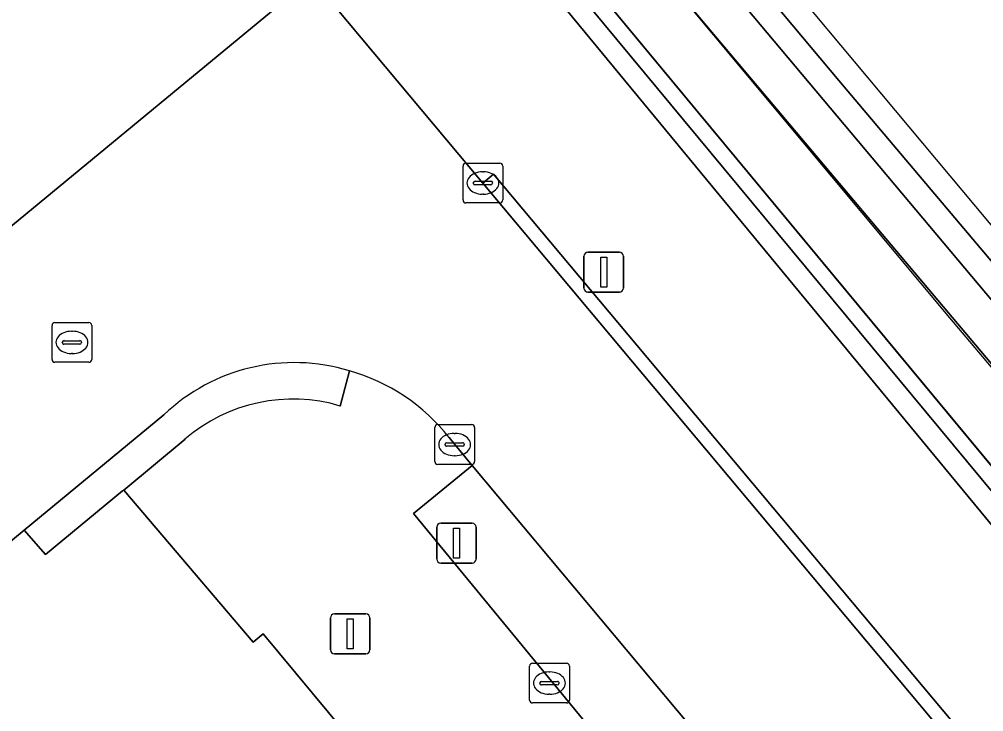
# Model space of a CAD drawing. Extents: x 159489 to 160304, y 383825 to 384531.
# Drawn here: x 159989.75 to 160013.97, y 384369.53 to 384386.92 of the extents above; entities that cross this region are included whole.
import ezdxf

# ---------------------------------------------------------------- set-up
doc = ezdxf.new("R2010")
doc.units = 0
for name, color, linetype in [('IMGEO_Berm_open', 7, 'Continuous'), ('IMGEO_Erf', 7, 'Continuous'), ('IMGEO_Geluidsscherm', 7, 'Continuous'), ('IMGEO_Grasland_overig', 7, 'Continuous'), ('IMGEO_Haag', 7, 'Continuous'), ('IMGEO_Kolk', 7, 'Continuous'), ('IMGEO_Lichtmast', 7, 'Continuous'), ('IMGEO_Muur', 7, 'Continuous'), ('IMGEO_Rijbaan_lokaal_gesloten', 7, 'Continuous'), ('IMGEO_Rijbaan_lokaal_open', 7, 'Continuous'), ('IMGEO_Rioolput', 7, 'Continuous'), ('IMGEO_Spoorbaan_halfverhard', 7, 'Continuous'), ('IMGEO_Terreindeel_gesloten', 7, 'Continuous'), ('IMGEO_Verkeerseiland_groen', 7, 'Continuous'), ('IMGEO_Verkeersregelinstallatiepaal', 7, 'Continuous'), ('IMGEO_Voetpad_gesloten', 7, 'Continuous'), ('IMGEO_Voetpad_open', 7, 'Continuous')]:
    doc.layers.add(name, color=color, linetype=linetype)

msp = doc.modelspace()

# ---------------------------------------------------------------- linework, layer by layer
at = {"layer": 'IMGEO_Berm_open'}
msp.add_lwpolyline([(160031.164, 384347.261), (160031.432, 384347.486), (160014.96, 384367.156), (160008.168, 384375.266), (160001.662, 384383.035), (160001.394, 384382.81)], close=True, dxfattribs=at)
at = {"layer": 'IMGEO_Erf'}
for points in [[(160042.798, 384341.166), (160038.479, 384346.386), (160038.464, 384346.404), (160038.21, 384346.191), (160042.531, 384340.941), (160041.659, 384340.205), (160036.575, 384346.335), (160037.735, 384347.285), (160037.546, 384347.514), (160037.245, 384347.25), (160036.764, 384346.828), (160017.939, 384369.651), (160016.508, 384371.387), (160000, 384391.401)], [(159997.084, 384387.952), (160001.394, 384382.81), (160001.662, 384383.035), (160008.168, 384375.266), (160014.96, 384367.156), (160031.432, 384347.486), (160031.164, 384347.261)]]:
    msp.add_lwpolyline(points, dxfattribs=at)
at = {"layer": 'IMGEO_Geluidsscherm'}
msp.add_lwpolyline([(159996.841, 384398.858), (160004.982, 384389.167), (160013.112, 384379.425), (160018.618, 384372.896), (160020.004, 384371.288), (160025.427, 384364.899), (160031.831, 384357.227), (160036.569, 384351.512), (160050.423, 384335.054), (160058.443, 384325.423), (160063.637, 384319.301), (160076.399, 384303.987), (160093.251, 384283.877)], dxfattribs=at)
at = {"layer": 'IMGEO_Grasland_overig'}
for points in [[(160018.536, 384373.086), (160018.87, 384372.686), (160019.93, 384371.421), (160019.98, 384371.361), (160025.427, 384364.899), (160026.201, 384365.549), (159987.168, 384412.021), (159943.419, 384463.146), (159908.449, 384504.169), (159906.715, 384506.089), (159907.175, 384504.772), (159907.31, 384504.586), (159911.112, 384500), (159959.483, 384441.649), (159960.504, 384440.417), (159973.283, 384425.001), (159995.763, 384397.895), (159996.88, 384398.889), (160004.982, 384389.167)], [(160004.982, 384389.167), (159996.88, 384398.889), (159995.763, 384397.895), (160000, 384392.786), (160017.239, 384372), (160018.675, 384370.268), (160037.546, 384347.514), (160037.735, 384347.285), (160037.813, 384347.19), (160038.464, 384346.404), (160038.479, 384346.386), (160040.741, 384348.268), (160040.054, 384349.055), (160026.201, 384365.549), (160025.427, 384364.899), (160019.98, 384371.361), (160019.93, 384371.421), (160018.87, 384372.686), (160018.536, 384373.086)]]:
    msp.add_lwpolyline(points, close=True, dxfattribs=at)
at = {"layer": 'IMGEO_Haag'}
msp.add_lwpolyline([(160037.546, 384347.514), (160000, 384392.786), (159973.283, 384425.001), (159911.112, 384500), (159907.31, 384504.586), (159907.007, 384504.325), (159910.804, 384499.745), (159972.975, 384424.746), (159999.692, 384392.531), (160037.245, 384347.25)], close=True, dxfattribs=at)
at = {"layer": 'IMGEO_Kolk'}
for p, q in [((160000.968, 384383.31), (160001.82, 384383.31)), ((160000.893, 384382.384), (160000.893, 384383.236)), ((160001.381, 384383.09), (160001.406, 384383.09)), ((160001.894, 384383.236), (160001.894, 384382.384)), ((160001.152, 384382.804), (160001.152, 384382.816)), ((160001.195, 384382.853), (160001.593, 384382.853)), ((160001.636, 384382.816), (160001.636, 384382.804)), ((160001.59, 384382.767), (160001.192, 384382.767)), ((160001.404, 384382.53), (160001.379, 384382.53)), ((160001.82, 384382.31), (160000.968, 384382.31)), ((160000.183, 384375.813), (160000.183, 384376.665)), ((160000.258, 384376.739), (160001.11, 384376.739)), ((160000.671, 384376.519), (160000.696, 384376.519)), ((160001.184, 384376.665), (160001.184, 384375.813)), ((160000.485, 384376.282), (160000.883, 384376.282)), ((160000.442, 384376.233), (160000.442, 384376.245)), ((160000.88, 384376.196), (160000.482, 384376.196)), ((160000.926, 384376.245), (160000.926, 384376.233)), ((160000.694, 384375.959), (160000.669, 384375.959)), ((160001.11, 384375.739), (160000.258, 384375.739)), ((160002.639, 384370.747), (160003.491, 384370.747)), ((160002.564, 384369.821), (160002.564, 384370.673)), ((160003.052, 384370.527), (160003.077, 384370.527)), ((160003.565, 384370.673), (160003.565, 384369.821)), ((160002.823, 384370.241), (160002.823, 384370.253)), ((160002.866, 384370.29), (160003.264, 384370.29)), ((160003.307, 384370.253), (160003.307, 384370.241)), ((160003.261, 384370.204), (160002.863, 384370.204)), ((160003.075, 384369.967), (160003.05, 384369.967)), ((160003.491, 384369.747), (160002.639, 384369.747))]:
    msp.add_line(p, q, dxfattribs=at)
for points in [[(160000.968, 384383.31), (160001.82, 384383.31)], [(160000.893, 384382.384), (160000.893, 384383.236)], [(160001.894, 384383.236), (160001.894, 384382.384)], [(160001.82, 384382.31), (160000.968, 384382.31)], [(160000.183, 384375.813), (160000.183, 384376.665)], [(160000.258, 384376.739), (160001.11, 384376.739)], [(160001.184, 384376.665), (160001.184, 384375.813)], [(160001.11, 384375.739), (160000.258, 384375.739)], [(160002.639, 384370.747), (160003.491, 384370.747)], [(160002.564, 384369.821), (160002.564, 384370.673)], [(160003.565, 384370.673), (160003.565, 384369.821)], [(160003.491, 384369.747), (160002.639, 384369.747)]]:
    msp.add_lwpolyline(points, dxfattribs=at)
for centre, radius, start, end in [((160000.97, 384383.234), 0.0765, 91.552, 178.448), ((160000.97, 384383.234), 0.0765, 91.552, 178.448), ((160001.818, 384383.234), 0.0765, 1.552, 88.448), ((160001.818, 384383.234), 0.0765, 1.552, 88.448), ((160001.192, 384382.813), 0.0403, 85.8775, 175.7526), ((160001.597, 384382.815), 0.0386, 1.7309, 96.639), ((160001.189, 384382.803), 0.0366, 178.938, 274.7102), ((160001.593, 384382.81), 0.043, 264.8664, 352.4533), ((160000.97, 384382.386), 0.0765, 181.552, 268.448), ((160000.97, 384382.386), 0.0765, 181.552, 268.448), ((160001.818, 384382.386), 0.0765, 271.552, 358.448), ((160001.818, 384382.386), 0.0765, 271.552, 358.448), ((160000.26, 384376.663), 0.0765, 91.552, 178.448), ((160000.26, 384376.663), 0.0765, 91.552, 178.448), ((160001.108, 384376.663), 0.0765, 1.552, 88.448), ((160001.108, 384376.663), 0.0765, 1.552, 88.448), ((160000.482, 384376.242), 0.0403, 85.8775, 175.7526), ((160000.887, 384376.244), 0.0386, 1.7309, 96.639), ((160000.479, 384376.232), 0.0366, 178.938, 274.7102), ((160000.883, 384376.239), 0.043, 264.8664, 352.4533), ((160000.26, 384375.815), 0.0765, 181.552, 268.448), ((160000.26, 384375.815), 0.0765, 181.552, 268.448), ((160001.108, 384375.815), 0.0765, 271.552, 358.448), ((160001.108, 384375.815), 0.0765, 271.552, 358.448), ((160002.641, 384370.671), 0.0765, 91.552, 178.448), ((160002.641, 384370.671), 0.0765, 91.552, 178.448), ((160003.489, 384370.671), 0.0765, 1.552, 88.448), ((160003.489, 384370.671), 0.0765, 1.552, 88.448), ((160002.863, 384370.25), 0.0403, 85.8775, 175.7526), ((160002.86, 384370.24), 0.0366, 178.938, 274.7102), ((160003.264, 384370.247), 0.043, 264.8664, 352.4533), ((160003.268, 384370.252), 0.0386, 1.7309, 96.639), ((160002.641, 384369.823), 0.0765, 181.552, 268.448), ((160002.641, 384369.823), 0.0765, 181.552, 268.448), ((160003.489, 384369.823), 0.0765, 271.552, 358.448), ((160003.489, 384369.823), 0.0765, 271.552, 358.448)]:
    msp.add_arc(centre, radius, start, end, dxfattribs=at)
for centre, major_axis, ratio, start_param, end_param in [((160001.38, 384382.81), (-0.387, 0.002), 0.722429, 4.712389, 7.853982), ((160001.405, 384382.81), (-0.39, 0.002), 0.717154, 1.570796, 4.712389), ((160000.67, 384376.239), (-0.387, 0.002), 0.722429, 4.712389, 7.853982), ((160000.695, 384376.239), (-0.39, 0.002), 0.717154, 1.570796, 4.712389), ((160003.051, 384370.247), (-0.387, 0.002), 0.722429, 4.712389, 7.853982), ((160003.076, 384370.247), (-0.39, 0.002), 0.717154, 1.570796, 4.712389)]:
    msp.add_ellipse(centre, major_axis=major_axis, ratio=ratio, start_param=start_param, end_param=end_param, dxfattribs=at)
at = {"layer": 'IMGEO_Lichtmast'}
for p, q in [((160003.932, 384380.17), (160003.932, 384380.97)), ((160003.932, 384380.97), (160003.932, 384380.17)), ((160004.032, 384381.07), (160004.822, 384381.07)), ((160004.822, 384381.07), (160004.032, 384381.07)), ((160004.922, 384380.97), (160004.922, 384380.17)), ((160004.922, 384380.17), (160004.922, 384380.97)), ((160004.822, 384380.07), (160004.032, 384380.07)), ((160004.032, 384380.07), (160004.822, 384380.07))]:
    msp.add_line(p, q, dxfattribs=at)
msp.add_lwpolyline([(160004.352, 384380.945), (160004.502, 384380.945), (160004.502, 384380.195), (160004.352, 384380.195), (160004.352, 384380.945)], dxfattribs=at)
for centre, start, end in [((160004.032, 384380.97), 90, 180), ((160004.032, 384380.97), 90, 180), ((160004.822, 384380.97), 0, 90), ((160004.822, 384380.97), 360, 90), ((160004.032, 384380.17), 180, 270), ((160004.032, 384380.17), 180, 270), ((160004.822, 384380.17), 270, 0), ((160004.822, 384380.17), 270, 0)]:
    msp.add_arc(centre, 0.1, start, end, dxfattribs=at)
at = {"layer": 'IMGEO_Muur'}
msp.add_lwpolyline([(159995.763, 384397.895), (159973.283, 384425.001), (159960.504, 384440.417), (159959.483, 384441.649), (159911.112, 384500), (159907.31, 384504.586), (159907.007, 384504.325), (159910.804, 384499.745), (159958.873, 384441.757), (159960.277, 384440.064), (159972.975, 384424.746), (159999.692, 384392.531), (160016.932, 384371.743), (160018.369, 384370.011), (160037.245, 384347.25), (160037.546, 384347.514), (160018.675, 384370.268), (160017.239, 384372), (160000, 384392.786)], close=True, dxfattribs=at)
at = {"layer": 'IMGEO_Rijbaan_lokaal_gesloten'}
for points in [[(160031.164, 384347.261), (160001.394, 384382.81), (159997.084, 384387.952), (159984.741, 384377.766)], [(159983.788, 384376.807), (159982.044, 384375.396), (159970.057, 384365.48), (159957.295, 384354.909), (159945.317, 384344.999), (159934.113, 384335.743), (159930.945, 384333.111), (159936.165, 384329.649), (159937.893, 384331.09), (159949.096, 384340.336), (159961.075, 384350.273), (159973.829, 384360.821), (159986.588, 384371.379), (159989.867, 384374.086), (159993.379, 384376.985)], [(160000.546, 384376.415), (160000.684, 384376.239), (160001.122, 384375.717), (160039.801, 384329.49)]]:
    msp.add_lwpolyline(points, dxfattribs=at)
for centre, radius, start, end in [((159996.654, 384373.557), 4.741, 73.0045, 133.693), ((159996.742, 384373.439), 4.829, 38.0372, 74.414)]:
    msp.add_arc(centre, radius, start, end, dxfattribs=at)
at = {"layer": 'IMGEO_Rijbaan_lokaal_open'}
for points in [[(159984.741, 384377.766), (159997.084, 384387.952), (159993.708, 384391.98), (159993.349, 384392.408), (159991.267, 384394.921), (159990.638, 384394.413), (159985.119, 384400.971)], [(159998.04, 384378.091), (159997.81, 384377.207)], [(159993.911, 384376.371), (159992.37, 384375.097), (159995.62, 384371.273), (159995.871, 384371.487), (160002.438, 384363.58), (160012.365, 384351.633), (160021.803, 384340.218), (160022.279, 384339.643), (160035.542, 384323.669), (160039.283, 384326.749), (160026.041, 384342.641), (160016.094, 384354.579), (160006.196, 384366.55), (159999.651, 384374.503), (160001.122, 384375.717)], [(160001.122, 384375.717), (160000.684, 384376.239), (160000.546, 384376.415)]]:
    msp.add_lwpolyline(points, dxfattribs=at)
for centre, radius, start, end in [((159996.742, 384373.439), 4.829, 38.0372, 74.414), ((159996.62, 384373.245), 4.137, 73.2858, 130.9178)]:
    msp.add_arc(centre, radius, start, end, dxfattribs=at)
at = {"layer": 'IMGEO_Rioolput'}
for p, q in [((159990.57, 384378.38), (159990.57, 384379.232)), ((159990.645, 384379.306), (159991.497, 384379.306)), ((159991.571, 384379.232), (159991.571, 384378.38)), ((159991.058, 384379.086), (159991.083, 384379.086)), ((159990.829, 384378.8), (159990.829, 384378.812)), ((159991.267, 384378.763), (159990.869, 384378.763)), ((159990.872, 384378.849), (159991.27, 384378.849)), ((159991.313, 384378.812), (159991.313, 384378.8)), ((159991.081, 384378.526), (159991.056, 384378.526)), ((159991.497, 384378.306), (159990.645, 384378.306))]:
    msp.add_line(p, q, dxfattribs=at)
for points in [[(159990.57, 384378.38), (159990.57, 384379.232)], [(159990.645, 384379.306), (159991.497, 384379.306)], [(159991.571, 384379.232), (159991.571, 384378.38)], [(159991.497, 384378.306), (159990.645, 384378.306)]]:
    msp.add_lwpolyline(points, dxfattribs=at)
for centre, radius, start, end in [((159990.647, 384379.23), 0.0765, 91.552, 178.448), ((159990.647, 384379.23), 0.0765, 91.552, 178.448), ((159991.495, 384379.23), 0.0765, 1.552, 88.448), ((159991.495, 384379.23), 0.0765, 1.552, 88.448), ((159990.869, 384378.809), 0.0403, 85.8775, 175.7526), ((159990.866, 384378.799), 0.0366, 178.938, 274.7102), ((159991.27, 384378.806), 0.043, 264.8664, 352.4533), ((159991.274, 384378.811), 0.0386, 1.7309, 96.639), ((159990.647, 384378.382), 0.0765, 181.552, 268.448), ((159990.647, 384378.382), 0.0765, 181.552, 268.448), ((159991.495, 384378.382), 0.0765, 271.552, 358.448), ((159991.495, 384378.382), 0.0765, 271.552, 358.448)]:
    msp.add_arc(centre, radius, start, end, dxfattribs=at)
for centre, major_axis, ratio, start_param, end_param in [((159991.057, 384378.806), (-0.387, 0.002), 0.722429, 4.712389, 7.853982), ((159991.082, 384378.806), (-0.39, 0.002), 0.717154, 1.570796, 4.712389)]:
    msp.add_ellipse(centre, major_axis=major_axis, ratio=ratio, start_param=start_param, end_param=end_param, dxfattribs=at)
at = {"layer": 'IMGEO_Spoorbaan_halfverhard'}
for points in [[(160103.569, 384274.89), (159989.39, 384411.371), (159975.712, 384427.72)], [(159983.253, 384417.289), (159999.609, 384398.19), (160010.33, 384385.387), (160016.296, 384378.329), (160021.129, 384372.592), (160033.465, 384357.944), (160037.959, 384352.458), (160040.86, 384349.27), (160051.171, 384337.035), (160057.72, 384329.194), (160064.728, 384320.793), (160078.435, 384304.365), (160083.82, 384298.032), (160092.408, 384287.749)]]:
    msp.add_lwpolyline(points, dxfattribs=at)
at = {"layer": 'IMGEO_Terreindeel_gesloten'}
for points in [[(159943.419, 384463.146), (159987.168, 384412.021), (160026.201, 384365.549), (160040.054, 384349.055), (160040.741, 384348.268), (160105.978, 384270.179)], [(160092.408, 384287.749), (160083.82, 384298.032), (160078.435, 384304.365), (160064.728, 384320.793), (160057.72, 384329.194), (160051.171, 384337.035), (160040.86, 384349.27), (160037.959, 384352.458), (160033.465, 384357.944), (160021.129, 384372.592), (160016.296, 384378.329), (160010.33, 384385.387), (159999.609, 384398.19), (159983.253, 384417.289)]]:
    msp.add_lwpolyline(points, dxfattribs=at)
at = {"layer": 'IMGEO_Verkeerseiland_groen'}
for points in [[(160001.122, 384375.717), (159999.651, 384374.503), (160006.196, 384366.55), (160016.094, 384354.579), (160026.041, 384342.641), (160039.283, 384326.749), (160039.942, 384327.291), (160038.655, 384328.854), (160038.847, 384329.041), (160039.262, 384328.541), (160039.849, 384329.047)], [(160039.801, 384329.49), (160001.122, 384375.717)]]:
    msp.add_lwpolyline(points, dxfattribs=at)
at = {"layer": 'IMGEO_Verkeersregelinstallatiepaal'}
for p, q in [((160000.233, 384373.363), (160000.233, 384374.163)), ((160000.233, 384374.163), (160000.233, 384373.363)), ((160000.333, 384374.263), (160001.123, 384374.263)), ((160001.123, 384374.263), (160000.333, 384374.263)), ((160001.223, 384374.163), (160001.223, 384373.363)), ((160001.223, 384373.363), (160001.223, 384374.163)), ((160001.123, 384373.263), (160000.333, 384373.263)), ((160000.333, 384373.263), (160001.123, 384373.263)), ((159997.663, 384371.983), (159998.453, 384371.983)), ((159998.453, 384371.983), (159997.663, 384371.983)), ((159997.563, 384371.083), (159997.563, 384371.883)), ((159997.563, 384371.883), (159997.563, 384371.083)), ((159998.553, 384371.883), (159998.553, 384371.083)), ((159998.553, 384371.083), (159998.553, 384371.883)), ((159998.453, 384370.983), (159997.663, 384370.983)), ((159997.663, 384370.983), (159998.453, 384370.983))]:
    msp.add_line(p, q, dxfattribs=at)
for points in [[(160000.653, 384374.138), (160000.803, 384374.138), (160000.803, 384373.388), (160000.653, 384373.388), (160000.653, 384374.138)], [(159997.983, 384371.858), (159998.133, 384371.858), (159998.133, 384371.108), (159997.983, 384371.108), (159997.983, 384371.858)]]:
    msp.add_lwpolyline(points, dxfattribs=at)
for centre, start, end in [((160000.333, 384374.163), 90, 180), ((160000.333, 384374.163), 90, 180), ((160001.123, 384374.163), 0, 90), ((160001.123, 384374.163), 360, 90), ((160000.333, 384373.363), 180, 270), ((160000.333, 384373.363), 180, 270), ((160001.123, 384373.363), 270, 0), ((160001.123, 384373.363), 270, 0), ((159997.663, 384371.883), 90, 180), ((159997.663, 384371.883), 90, 180), ((159998.453, 384371.883), 0, 90), ((159998.453, 384371.883), 360, 90), ((159997.663, 384371.083), 180, 270), ((159997.663, 384371.083), 180, 270), ((159998.453, 384371.083), 270, 0), ((159998.453, 384371.083), 270, 0)]:
    msp.add_arc(centre, 0.1, start, end, dxfattribs=at)
at = {"layer": 'IMGEO_Voetpad_gesloten'}
for points in [[(159997.81, 384377.207), (159998.04, 384378.091)], [(159993.379, 384376.985), (159989.867, 384374.086), (159990.407, 384373.474), (159992.342, 384375.074), (159992.37, 384375.097), (159993.911, 384376.371)]]:
    msp.add_lwpolyline(points, dxfattribs=at)
for centre, radius, start, end in [((159996.654, 384373.557), 4.741, 73.0045, 133.693), ((159996.62, 384373.245), 4.137, 73.2858, 130.9178)]:
    msp.add_arc(centre, radius, start, end, dxfattribs=at)
at = {"layer": 'IMGEO_Voetpad_open'}
for points in [[(159908.059, 384497.383), (159908.965, 384495.555), (159910.451, 384492.959), (159911.372, 384493.017), (159914.067, 384495.208), (159914.951, 384494.142), (159953.171, 384448.052), (159959.991, 384439.826), (159972.701, 384424.499), (159994.732, 384397.788), (159997.161, 384394.843), (160000, 384391.401), (160016.508, 384371.387), (160017.939, 384369.651), (160036.764, 384346.828), (160037.245, 384347.25), (160018.369, 384370.011), (160016.932, 384371.743), (159999.692, 384392.531)], [(159979.031, 384278.782), (160016.76, 384310.041), (160017.662, 384308.948), (160019.051, 384310.092), (160035.542, 384323.669), (160022.279, 384339.643), (160021.803, 384340.218), (160012.365, 384351.633), (160002.438, 384363.58), (159995.871, 384371.487), (159995.62, 384371.273), (159992.37, 384375.097), (159992.342, 384375.074), (159990.407, 384373.474), (159989.867, 384374.086), (159986.588, 384371.379), (159973.829, 384360.821), (159961.075, 384350.273), (159949.096, 384340.336), (159937.893, 384331.09), (159936.165, 384329.649)]]:
    msp.add_lwpolyline(points, dxfattribs=at)

doc.saveas('drawing.dxf')
